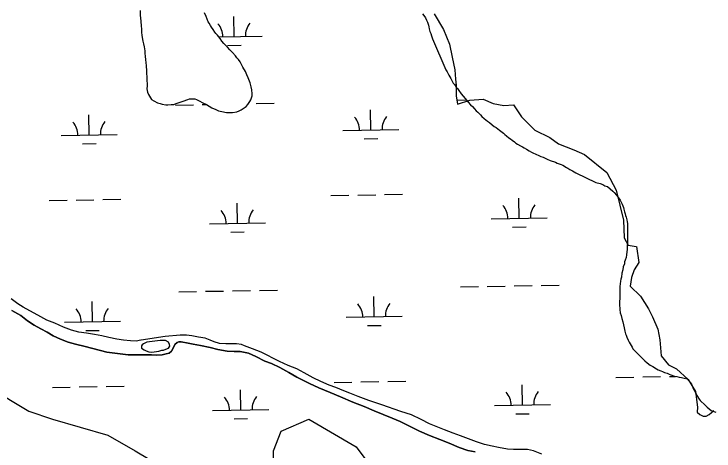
# Model space of a CAD drawing. Extents: x 3903937 to 3942190, y 260677 to 286651.
# Drawn here: x 3930995 to 3932243, y 277048 to 277826 of the extents above; entities that cross this region are included whole.
import ezdxf

# ---------------------------------------------------------------- set-up
doc = ezdxf.new("R2010")
doc.units = 0
for name, color, linetype in [('V-RIVR-EDGE', 7, 'Continuous'), ('V-SITE-VEGE', 7, 'Continuous'), ('V-TOPO-SHOR', 7, 'Continuous'), ('V-WETL-SWMP', 7, 'Continuous')]:
    doc.layers.add(name, color=color, linetype=linetype)

msp = doc.modelspace()

# ---------------------------------------------------------------- linework, layer by layer
at = {"layer": 'V-RIVR-EDGE'}
for points in [[(3931744, 277826.2), (3931760.7, 277798.7), (3931771.5, 277772.3), (3931776.3, 277749.6), (3931781, 277726.9), (3931782.2, 277710.1), (3931783.4, 277699.3), (3931783.4, 277680.2), (3931785.8, 277665.8), (3931807.4, 277673), (3931831.3, 277674.2), (3931849.3, 277667), (3931868.4, 277663.4), (3931885.2, 277664.6), (3931899.5, 277643.1), (3931923.4, 277619.2), (3931949.8, 277606), (3931965.3, 277595.2), (3931992.9, 277584.5), (3932012, 277576.1), (3932051.5, 277543.8), (3932068.2, 277512.7), (3932081.4, 277458.8), (3932082.6, 277427.7), (3932089.8, 277414.5), (3932104.1, 277412.1)], [(3932104.2, 277412.2), (3932108.9, 277383.4), (3932100.6, 277370.3), (3932095.8, 277357.1), (3932093.4, 277341.5), (3932111.3, 277323.6), (3932125.7, 277300.8), (3932132.9, 277286.5), (3932142.4, 277264.9), (3932146, 277245.8), (3932148.4, 277217.1), (3932161.6, 277201.5), (3932175.9, 277194.3), (3932196.3, 277175.2), (3932209.5, 277153.7), (3932213, 277126.1), (3932212.7, 277117.2), (3932217.2, 277112.7), (3932223.2, 277109.7), (3932228.6, 277109.7), (3932233.7, 277113), (3932242.5, 277119.8)]]:
    msp.add_lwpolyline(points, dxfattribs=at)
at = {"layer": 'V-SITE-VEGE'}
for points in [[(3930965.6, 277034.1), (3930832, 277097.4), (3930719.5, 277188.8), (3930698.5, 277252.1), (3930761.7, 277266.2), (3930782.8, 277245.1), (3930860.1, 277202.9), (3930951.5, 277160.7), (3931021.8, 277118.5), (3931064, 277104.4), (3931162.4, 277076.3), (3931211.6, 277048.2), (3931317, 276984.9)], [(3931457.6, 276963.8), (3931457.6, 277048.2), (3931471.7, 277083.3), (3931520.9, 277104.4), (3931605.2, 277055.2), (3931647.4, 276998.9)]]:
    msp.add_lwpolyline(points, dxfattribs=at)
at = {"layer": 'V-TOPO-SHOR'}
for points in [[(3931816.9, 277046.3), (3931804.2, 277048.7), (3931788.7, 277053.9), (3931770.6, 277061.5), (3931754.1, 277068.4), (3931735.8, 277075.6), (3931717.9, 277083.4), (3931699, 277092.6), (3931683.7, 277100.1), (3931669.4, 277106.1), (3931652.9, 277112.9), (3931637.4, 277119.5), (3931619.1, 277127), (3931599.2, 277135), (3931576.9, 277144.4), (3931558.5, 277152.1), (3931538.8, 277160.1), (3931522.1, 277168.3), (3931499.6, 277179.6), (3931484.9, 277187.8), (3931469.2, 277196.6), (3931454.3, 277203.4), (3931442.4, 277208.1), (3931426.3, 277216.1), (3931413.1, 277222.1), (3931398.6, 277224.9), (3931387.7, 277224.9), (3931375.5, 277225.5), (3931358.4, 277228.9), (3931344.9, 277232.1), (3931327.6, 277235.5), (3931314.9, 277238.1), (3931305.7, 277239.9), (3931293.4, 277242.5), (3931289.4, 277242.3), (3931286.1, 277241.3), (3931281.9, 277237.3), (3931279.5, 277232), (3931276.3, 277225.4), (3931272.1, 277222), (3931266.5, 277220.6), (3931259.2, 277219.4), (3931250.2, 277218.7), (3931240.7, 277219.1), (3931228.8, 277218.9), (3931217.6, 277218.9), (3931210.1, 277218.9), (3931199.1, 277218.9), (3931160.7, 277224.1), (3931122, 277233.9), (3931104.9, 277238.1), (3931091.9, 277241.9), (3931078.4, 277246.8), (3931065.5, 277253), (3931054.6, 277259.2), (3931043.4, 277265.4), (3931031.7, 277271.8), (3931019.8, 277279.5), (3931007.5, 277289.1), (3930991.8, 277297.8)], [(3931255.8, 277244.4), (3931232.3, 277241.4), (3931226.4, 277238.6), (3931223.6, 277236.8), (3931222.6, 277235.4), (3931222.4, 277233.1), (3931222.8, 277230.7), (3931227.2, 277228.1), (3931230.9, 277226.1), (3931235.7, 277224.5), (3931241.1, 277224.1), (3931245.1, 277224.3), (3931253.8, 277225.7), (3931258.8, 277227.3), (3931261.8, 277227.5), (3931265.9, 277229), (3931270.5, 277231.2), (3931272.9, 277234.4), (3931272.3, 277237.8), (3931270.9, 277241.8), (3931265.6, 277244.8), (3931255.8, 277244.4)]]:
    msp.add_lwpolyline(points, dxfattribs=at)
at = {"layer": 'V-WETL-SWMP'}
for p, q in [((3931387.7, 277786), (3931387.1, 277822)), ((3931360.5, 277785.5), (3931437.7, 277786.8)), ((3931376, 277770.3), (3931400, 277770.7)), ((3931784.8, 277672.9), (3931801.2, 277673.2)), ((3931283, 277664), (3931315, 277664.6)), ((3931331, 277664.9), (3931338.8, 277665)), ((3931427, 277666.6), (3931459, 277667.1)), ((3931129.3, 277610.6), (3931128.7, 277646.6)), ((3931631.2, 277619.4), (3931630.5, 277655.4)), ((3931581.2, 277618.5), (3931681.2, 277620.3)), ((3931079.3, 277609.7), (3931179.3, 277611.5)), ((3931117.6, 277594.9), (3931141.6, 277595.4)), ((3931619.4, 277603.8), (3931643.4, 277604.2)), ((3931058, 277493.9), (3931090, 277494.4)), ((3931106, 277494.7), (3931138, 277495.3)), ((3931154, 277495.6), (3931185.9, 277496.1)), ((3931559.8, 277502.7), (3931591.8, 277503.3)), ((3931607.8, 277503.5), (3931639.8, 277504.1)), ((3931655.8, 277504.4), (3931687.8, 277505)), ((3931895.4, 277462.2), (3931894.8, 277498.2)), ((3931393.6, 277453.3), (3931392.9, 277489.3)), ((3931845.4, 277461.3), (3931945.4, 277463.1)), ((3931343.6, 277452.5), (3931443.6, 277454.2)), ((3931883.7, 277446.5), (3931907.7, 277447)), ((3931381.8, 277437.7), (3931405.8, 277438.1)), ((3931288.9, 277331.4), (3931320.9, 277332)), ((3931336.9, 277332.3), (3931368.8, 277332.8)), ((3931384.8, 277333.1), (3931416.8, 277333.7)), ((3931432.8, 277333.9), (3931464.8, 277334.5)), ((3931790.7, 277340.2), (3931822.7, 277340.8)), ((3931838.7, 277341.1), (3931870.7, 277341.6)), ((3931886.7, 277341.9), (3931918.7, 277342.5)), ((3931934.7, 277342.8), (3931966.7, 277343.3)), ((3931637, 277286.8), (3931636.4, 277322.8)), ((3931135.2, 277278), (3931134.6, 277313.9)), ((3931587, 277285.9), (3931687, 277287.7)), ((3931085.2, 277277.1), (3931185.2, 277278.8)), ((3931625.3, 277271.1), (3931649.3, 277271.6)), ((3931123.5, 277262.3), (3931147.5, 277262.7)), ((3931565.7, 277170.1), (3931597.6, 277170.6)), ((3931613.6, 277170.9), (3931645.6, 277171.5)), ((3931661.6, 277171.8), (3931693.6, 277172.3)), ((3932067.5, 277178.9), (3932099.5, 277179.5)), ((3932115.5, 277179.8), (3932147.5, 277180.3)), ((3932163.5, 277180.6), (3932174.2, 277180.8)), ((3931063.8, 277161.2), (3931095.8, 277161.8)), ((3931111.8, 277162.1), (3931143.8, 277162.7)), ((3931159.8, 277162.9), (3931191.8, 277163.5)), ((3931399.4, 277120.7), (3931398.8, 277156.7)), ((3931901.3, 277129.5), (3931900.6, 277165.5)), ((3931349.4, 277119.8), (3931449.4, 277121.6)), ((3931851.3, 277128.7), (3931951.3, 277130.4)), ((3931889.5, 277113.9), (3931913.5, 277114.3)), ((3931387.7, 277105.1), (3931411.7, 277105.5))]:
    msp.add_line(p, q, dxfattribs=at)
for points in [[(3931220.1, 277832.4), (3931220.1, 277824), (3931220.9, 277818.8), (3931221.3, 277813.7), (3931222.1, 277804.5), (3931222.9, 277799.7), (3931222.9, 277793), (3931223.2, 277788.6), (3931223.6, 277784.6), (3931225.2, 277777.9), (3931226, 277773.1), (3931227.2, 277767.9), (3931228.4, 277760.8), (3931228.8, 277756), (3931229.2, 277751.2), (3931229.6, 277744.8), (3931230.4, 277739.7), (3931231.2, 277734.1), (3931231.5, 277724.9), (3931231.5, 277719.4), (3931231.9, 277715), (3931232.3, 277709.8), (3931232.3, 277706.6), (3931232.7, 277702.7), (3931232.7, 277698.3), (3931232.3, 277693.1), (3931233.5, 277687.2), (3931235.1, 277682.8), (3931236.7, 277679.6), (3931240.2, 277674), (3931244.6, 277671.6), (3931251.4, 277667.7), (3931255.8, 277666.5), (3931259.7, 277665.3), (3931266.1, 277664.5), (3931269.7, 277664.5), (3931275.6, 277664.8), (3931280.4, 277665.2), (3931284.4, 277666.8), (3931290, 277668.4), (3931293.5, 277670), (3931297.1, 277671.2), (3931305.1, 277674), (3931308.3, 277675.2), (3931312.6, 277675.2), (3931317.8, 277675.1), (3931320.6, 277674), (3931326.6, 277671.2), (3931330.9, 277668.8), (3931338.5, 277665.2), (3931343.3, 277662), (3931348, 277659.2), (3931354.8, 277656), (3931360, 277654), (3931365.5, 277652.4), (3931373.9, 277650.8), (3931379.1, 277650.8), (3931384.6, 277650.8), (3931392.2, 277652), (3931396.6, 277653.6), (3931400.1, 277655.6), (3931405.7, 277658.8), (3931409.3, 277661.5), (3931412.1, 277665.1), (3931415.7, 277670.3), (3931417.3, 277673.1), (3931419.7, 277680.6), (3931419.7, 277684.2), (3931419.3, 277691), (3931418.1, 277696.5), (3931416.1, 277703.3), (3931412.5, 277712.5), (3931410.1, 277718), (3931407.8, 277723.6), (3931403.4, 277731.6), (3931401, 277736.3), (3931398.2, 277740.7), (3931395.4, 277745.1), (3931392.7, 277748.3), (3931389.9, 277751.5), (3931384.7, 277757.8), (3931379.9, 277762.6), (3931375.6, 277767), (3931369.6, 277773.4), (3931366, 277778.1), (3931362.9, 277782.5), (3931358.1, 277788.5), (3931355.3, 277791.7), (3931353.3, 277794.1), (3931350.5, 277798.4), (3931347.4, 277802.8), (3931345.8, 277805.6), (3931343.4, 277809.6), (3931341.4, 277812.4), (3931339.8, 277817.1), (3931337.8, 277821.5), (3931335.1, 277828.3)], [(3931723.2, 277826.6), (3931725.6, 277823.8), (3931728.4, 277819.4), (3931730.3, 277815.4), (3931731.9, 277811.9), (3931733.9, 277806.3), (3931734.7, 277803.1), (3931735.1, 277799.9), (3931736.3, 277794.8), (3931737.9, 277791.2), (3931739.5, 277787.2), (3931741.1, 277782), (3931764.9, 277726.7), (3931766.9, 277723.1), (3931770, 277717.2), (3931772, 277714), (3931773.6, 277711.2), (3931776, 277706.4), (3931778, 277703.2)], [(3931778, 277703.2), (3931780, 277700.8), (3931783.1, 277696.1), (3931785.5, 277693.3), (3931787.9, 277689.7), (3931792.3, 277684.1), (3931795.5, 277679.7), (3931799, 277675.8), (3931804.6, 277669), (3931808.6, 277664.6), (3931812.1, 277661.4), (3931816.1, 277657.1), (3931818.9, 277653.9), (3931821.7, 277651.1), (3931826.5, 277646.3), (3931829.2, 277643.5), (3931833.2, 277640.3), (3931838.8, 277635.6), (3931842.4, 277632.8), (3931847.5, 277628.8), (3931850.7, 277626), (3931854.3, 277624), (3931860.6, 277619.2), (3931863, 277617.2), (3931867.4, 277613.7), (3931869.8, 277611.7), (3931872.6, 277609.3), (3931877.3, 277605.7), (3931880.1, 277603.7), (3931882.9, 277601.3), (3931886.9, 277598.5), (3931889.7, 277596.1), (3931892.4, 277594.1), (3931897.6, 277591.4), (3931901.2, 277589.8), (3931904.4, 277587.8), (3931908.7, 277585.4), (3931913.5, 277582.2), (3931917.5, 277580.2), (3931920.7, 277578.6), (3931924.2, 277577), (3931931.4, 277573.8), (3931934.2, 277572.2), (3931938.2, 277571), (3931941.7, 277569.4), (3931945.3, 277567.8), (3931950.5, 277565.4), (3931960, 277562.3), (3931963.2, 277560.7), (3931970.4, 277557.9), (3931973.2, 277556.7), (3931979.5, 277552.7), (3931982.3, 277551.5), (3931985.5, 277549.5), (3931990.3, 277547.1), (3931996.2, 277543.5), (3932032, 277526), (3932039.6, 277524), (3932044.3, 277522.4), (3932048.3, 277520.4), (3932053.1, 277518.8), (3932057.4, 277514.8), (3932062.2, 277510.5), (3932064.6, 277508.1), (3932069, 277503.3), (3932072.5, 277498.5), (3932075.3, 277494.5), (3932077.3, 277491.3), (3932078.9, 277487.4), (3932080.1, 277484.6), (3932081.3, 277481.8), (3932082.1, 277478.6), (3932083.3, 277473.8), (3932084.5, 277470.3), (3932084.9, 277467.1), (3932086, 277464.3), (3932087.2, 277459.5), (3932087.6, 277455.9), (3932088.4, 277452.8), (3932088.4, 277444.4), (3932088.4, 277440.8), (3932088.4, 277435.3), (3932088.4, 277430.1), (3932088.4, 277425.3), (3932088.4, 277417.8), (3932088, 277413.8), (3932087.6, 277407.4), (3932086.8, 277397.5), (3932086, 277392.3), (3932084, 277387.9), (3932083.2, 277384.7), (3932082.8, 277381.2), (3932080.8, 277376), (3932080, 277370.4), (3932078.4, 277364.5), (3932077.6, 277357.3), (3932076.8, 277353.7), (3932076, 277350.1), (3932074.8, 277341), (3932074.8, 277334.2), (3932074.8, 277324.7)], [(3931190.6, 277245.2), (3931178.7, 277247.2), (3931164.5, 277250), (3931151.8, 277253.1), (3931139.1, 277255.5), (3931124.8, 277257.5), (3931110.7, 277259.7), (3931097.7, 277263.1), (3931083.6, 277268.3), (3931068.1, 277275.5), (3931054, 277281.1), (3931038.1, 277289.6), (3931023.8, 277297.6), (3931012, 277304.2), (3931002.3, 277309.8), (3930990.2, 277318.9)], [(3932074.8, 277324.7), (3932074.8, 277318.7), (3932074.4, 277314.7), (3932074.4, 277309.6), (3932074.8, 277300), (3932075.5, 277293.7), (3932077.1, 277288.9), (3932078.3, 277284.1), (3932079.9, 277277.7), (3932082.3, 277267), (3932083.5, 277261.4), (3932084.7, 277256.7), (3932085.9, 277253.9), (3932087.4, 277250.3), (3932089.4, 277245.5), (3932091.4, 277241.9), (3932095, 277236), (3932096.6, 277232.8), (3932098.2, 277230), (3932107.3, 277220.4), (3932114.5, 277213.3), (3932119.2, 277208.5), (3932123.6, 277204.9), (3932128.8, 277200.9), (3932133.5, 277198.1), (3932139.9, 277194.2), (3932143.1, 277192.6), (3932147.9, 277190.6), (3932151, 277189.4), (3932154.6, 277187.8), (3932159, 277186.2), (3932162.6, 277184.6), (3932165.7, 277183.4), (3932172.1, 277181), (3932176.1, 277180.6), (3932180.5, 277179.4), (3932184.4, 277179), (3932189.2, 277177.8), (3932194.8, 277176.6), (3932200.7, 277169.4), (3932202.3, 277166.7), (3932204.3, 277162.7), (3932205.5, 277159.1), (3932207.1, 277156.3), (3932208.7, 277153.1), (3932210.3, 277149.5), (3932213, 277144.8), (3932216.2, 277140.4), (3932217.8, 277137.6), (3932226.6, 277129.6), (3932230.1, 277126.1), (3932237.7, 277120.1), (3932245.6, 277116.9)], [(3930991.8, 277297.8), (3931007.5, 277289.1), (3931019.8, 277279.5), (3931031.7, 277271.8), (3931043.4, 277265.4), (3931054.6, 277259.2), (3931065.5, 277253), (3931078.4, 277246.8), (3931091.9, 277241.9), (3931104.9, 277238.1), (3931122, 277233.9), (3931160.7, 277224.1), (3931199.1, 277218.9), (3931210.1, 277218.9), (3931217.6, 277218.9), (3931228.8, 277218.9), (3931240.7, 277219.1), (3931250.2, 277218.7), (3931259.2, 277219.4), (3931266.6, 277220.6), (3931272.1, 277222), (3931276.3, 277225.4), (3931279.5, 277232), (3931281.9, 277237.3), (3931286.1, 277241.3), (3931289.4, 277242.3), (3931293.4, 277242.5), (3931305.7, 277239.9), (3931314.9, 277238.1), (3931327.6, 277235.5), (3931344.9, 277232.1), (3931358.4, 277228.9), (3931375.5, 277225.5), (3931387.7, 277224.9), (3931398.6, 277224.9), (3931413.1, 277222.1), (3931426.3, 277216.1), (3931442.4, 277208.1), (3931454.3, 277203.4), (3931469.2, 277196.6), (3931484.9, 277187.8), (3931499.6, 277179.6), (3931522.1, 277168.3), (3931538.8, 277160.1), (3931558.5, 277152.1), (3931576.9, 277144.4), (3931599.2, 277135), (3931619.1, 277127), (3931637.4, 277119.5), (3931652.9, 277112.9), (3931669.4, 277106.1), (3931683.7, 277100.1), (3931699, 277092.6), (3931717.9, 277083.4), (3931735.8, 277075.6), (3931754.1, 277068.4), (3931770.6, 277061.5), (3931788.7, 277053.9), (3931804.2, 277048.7), (3931816.9, 277046.3)], [(3931936, 277042.4), (3931921.1, 277048), (3931910, 277050.4), (3931897.9, 277050.6), (3931885.1, 277050.6), (3931874.4, 277051), (3931858.9, 277054.2), (3931847.6, 277056.2), (3931833.6, 277059.4), (3931819.3, 277064), (3931805.2, 277069.6), (3931790.7, 277074.6), (3931777.8, 277079.6), (3931762.5, 277085.7), (3931747.5, 277091.5), (3931735.6, 277096.3), (3931720.7, 277103.7), (3931703.4, 277112.2), (3931684.7, 277118.4), (3931650.5, 277130.2), (3931627.9, 277137.6), (3931608.6, 277144.9), (3931593.9, 277150.7), (3931582.9, 277154.9), (3931568.8, 277160.7), (3931557.1, 277165.3), (3931542, 277171.7), (3931528.4, 277178), (3931512.3, 277187), (3931499.2, 277194.2), (3931483.9, 277200.3), (3931468.2, 277207.5), (3931435.6, 277223.7), (3931420.1, 277229.8), (3931406.4, 277235.2), (3931400.6, 277237.4), (3931391.9, 277238.6), (3931382.9, 277238.6), (3931373, 277238.6), (3931361.8, 277239), (3931352.3, 277242.4), (3931344.7, 277245.4), (3931335.8, 277248.6), (3931324.1, 277250.8), (3931312.3, 277253.2), (3931303, 277254.2), (3931291.6, 277254.2), (3931265, 277252), (3931222, 277245.5), (3931221.6, 277245.5), (3931213.1, 277243.5), (3931203.3, 277243.8), (3931190.6, 277245.2)]]:
    msp.add_lwpolyline(points, dxfattribs=at)
for centre, start, end in [((3931332.5, 277785.5), 0.2366, 41.7802), ((3931442.9, 277787.4), 140.2366, 181.7802), ((3931686.4, 277620.9), 140.2366, 181.7802), ((3931074.1, 277610.1), 0.2366, 41.7802), ((3931184.6, 277612), 140.2366, 181.7802), ((3931575.9, 277618.9), 0.2366, 41.7802), ((3931840.2, 277461.7), 0.2366, 41.7802), ((3931950.6, 277463.6), 140.2366, 181.7802), ((3931338.3, 277452.8), 0.2366, 41.7802), ((3931448.8, 277454.8), 140.2366, 181.7802), ((3931581.8, 277286.3), 0.2366, 41.7802), ((3931692.2, 277288.2), 140.2366, 181.7802), ((3931079.9, 277277.5), 0.2366, 41.7802), ((3931190.4, 277279.4), 140.2366, 181.7802), ((3931454.7, 277122.2), 140.2366, 181.7802), ((3931846, 277129.1), 0.2366, 41.7802), ((3931956.5, 277131), 140.2366, 181.7802), ((3931344.2, 277120.2), 0.2366, 41.7802)]:
    msp.add_arc(centre, 35.2, start, end, dxfattribs=at)

doc.saveas('drawing.dxf')
